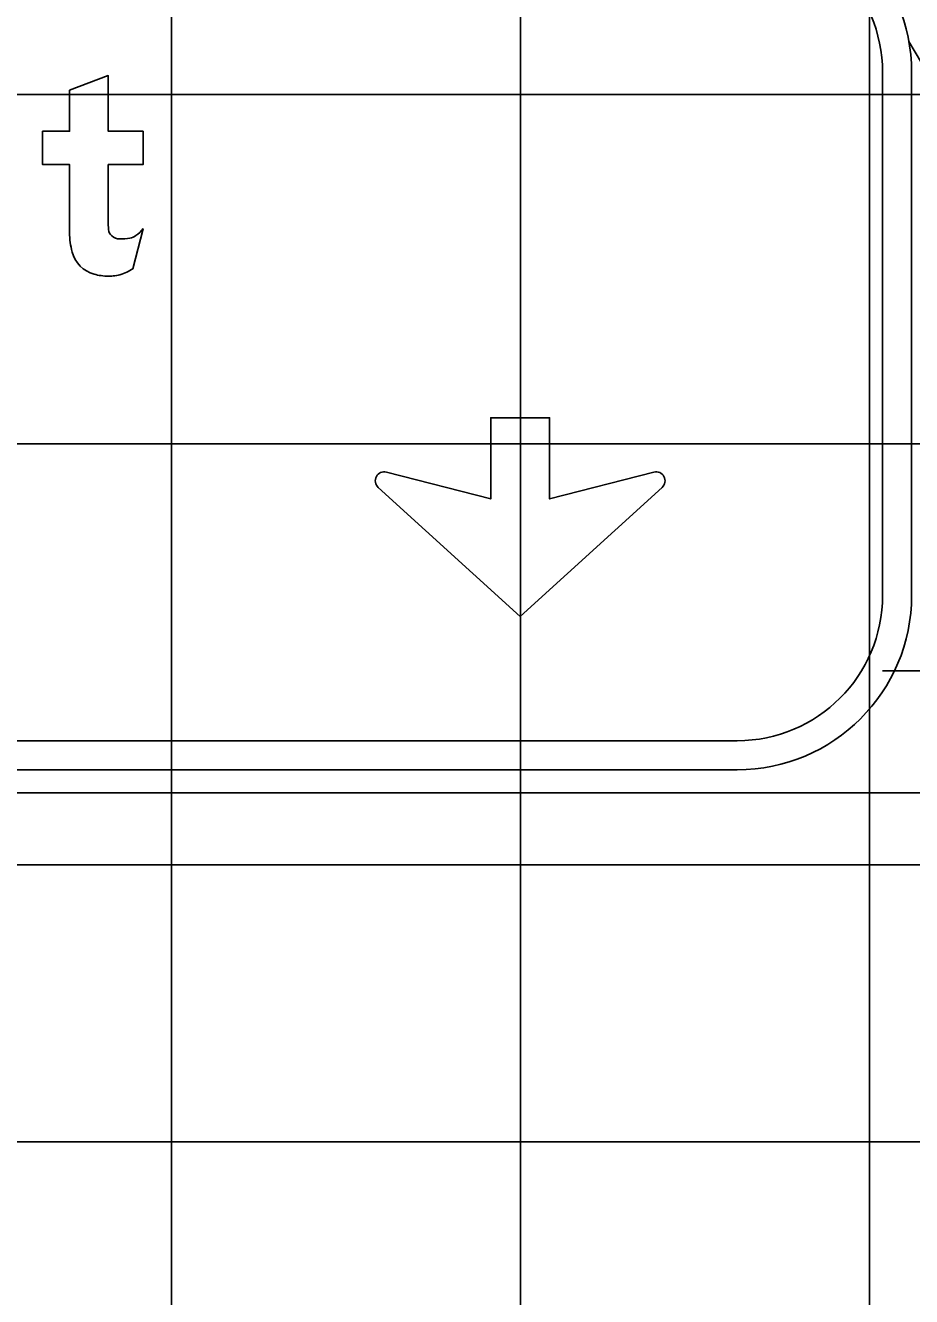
# Model space of a CAD drawing. Extents: x 2193008 to 2198143, y 1236112 to 1237864.
# Drawn here: x 2196475.87 to 2196480.95, y 1237198.22 to 1237205.5 of the extents above; entities that cross this region are included whole.
import ezdxf

# ---------------------------------------------------------------- set-up
doc = ezdxf.new("R2010")
doc.units = 0
for name, color, linetype in [('GSBWFILL', 7, 'Continuous'), ('GSCOLORFILL', 7, 'Continuous'), ('GSDIMS', 7, 'Continuous'), ('GSOUTLINE', 7, 'Continuous'), ('M-ROADS', 7, 'Continuous')]:
    doc.layers.add(name, color=color, linetype=linetype)

msp = doc.modelspace()

# ---------------------------------------------------------------- linework, layer by layer
at = {"layer": 'GSBWFILL'}
msp.add_line((2196476.4844, 1237204.1089), (2196476.5427, 1237204.3381), dxfattribs=at)
for points in [[(2196476.3434, 1237204.3817), (2196476.3434, 1237204.7056), (2196476.5427, 1237204.7056), (2196476.5427, 1237204.8966), (2196476.3434, 1237204.8966), (2196476.3434, 1237205.2149), (2196476.1219, 1237205.1309), (2196476.1219, 1237204.8966), (2196475.9669, 1237204.8966), (2196475.9669, 1237204.7056), (2196476.1219, 1237204.7056), (2196476.1219, 1237204.3148)], [(2196477.9377, 1237202.9431), (2196478.5358, 1237202.7894), (2196478.5358, 1237203.2552), (2196478.8728, 1237203.2552), (2196478.8728, 1237202.7894), (2196479.4709, 1237202.9431)], [(2196479.518, 1237202.8558), (2196478.7043, 1237202.1153), (2196477.8906, 1237202.8558)]]:
    msp.add_lwpolyline(points, dxfattribs=at)
for centre, radius, start, end in [((2196477.7296, 1237204.3817), 1.3862, 180, 182.01732), ((2196476.5516, 1237204.3148), 0.4297, 180, 194.89129), ((2196476.407, 1237204.3437), 0.0637, 189.74338, 227.95839), ((2196476.409, 1237204.3459), 0.0667, 227.95839, 270), ((2196476.4539, 1237204.3661), 0.083, 279.69268, 305.21886), ((2196476.3969, 1237204.4468), 0.1818, 305.21886, 323.28769), ((2196476.409, 1237204.629), 0.3497, 270, 279.69268), ((2196476.3102, 1237204.2506), 0.1799, 194.89129, 254.41174), ((2196476.3434, 1237204.3694), 0.3032, 254.41174, 270), ((2196476.3598, 1237204.2466), 0.1799, 273.67504, 286.39591), ((2196476.3363, 1237204.3267), 0.2634, 286.39591, 304.21998), ((2196476.3434, 1237204.5028), 0.4367, 270, 273.67504), ((2196477.925, 1237202.8936), 0.0511, 75.59252, 227.69521), ((2196479.4837, 1237202.8936), 0.0511, 312.30479, 104.40748)]:
    msp.add_arc(centre, radius, start, end, dxfattribs=at)
at = {"layer": 'GSCOLORFILL'}
for p, q in [((2196480.7814, 1237205.2338), (2196480.7814, 1237202.2368)), ((2196480.9479, 1237202.2368), (2196480.9479, 1237205.2338)), ((2196476.4844, 1237204.1089), (2196476.5427, 1237204.3381)), ((2196479.9489, 1237201.4043), (2196465.4651, 1237201.4043)), ((2196465.4651, 1237201.2378), (2196479.9489, 1237201.2378))]:
    msp.add_line(p, q, dxfattribs=at)
for points in [[(2196476.3434, 1237204.3817), (2196476.3434, 1237204.7056), (2196476.5427, 1237204.7056), (2196476.5427, 1237204.8966), (2196476.3434, 1237204.8966), (2196476.3434, 1237205.2149), (2196476.1219, 1237205.1309), (2196476.1219, 1237204.8966), (2196475.9669, 1237204.8966), (2196475.9669, 1237204.7056), (2196476.1219, 1237204.7056), (2196476.1219, 1237204.3148)], [(2196477.9377, 1237202.9431), (2196478.5358, 1237202.7894), (2196478.5358, 1237203.2552), (2196478.8728, 1237203.2552), (2196478.8728, 1237202.7894), (2196479.4709, 1237202.9431)], [(2196479.518, 1237202.8558), (2196478.7043, 1237202.1153), (2196477.8906, 1237202.8558)]]:
    msp.add_lwpolyline(points, dxfattribs=at)
for centre, radius, start, end in [((2196479.9489, 1237205.2338), 0.999, 0, 90), ((2196479.9489, 1237205.2338), 0.8325, 0, 90), ((2196477.7296, 1237204.3817), 1.3862, 180, 182.01732), ((2196476.5516, 1237204.3148), 0.4297, 180, 194.89129), ((2196476.407, 1237204.3437), 0.0637, 189.74338, 227.95839), ((2196476.409, 1237204.3459), 0.0667, 227.95839, 270), ((2196476.4539, 1237204.3661), 0.083, 279.69268, 305.21886), ((2196476.3969, 1237204.4468), 0.1818, 305.21886, 323.28769), ((2196476.409, 1237204.629), 0.3497, 270, 279.69268), ((2196476.3102, 1237204.2506), 0.1799, 194.89129, 254.41174), ((2196476.3434, 1237204.3694), 0.3032, 254.41174, 270), ((2196476.3598, 1237204.2466), 0.1799, 273.67504, 286.39591), ((2196476.3363, 1237204.3267), 0.2634, 286.39591, 304.21998), ((2196476.3434, 1237204.5028), 0.4367, 270, 273.67504), ((2196477.925, 1237202.8936), 0.0511, 75.59252, 227.69521), ((2196479.4837, 1237202.8936), 0.0511, 312.30479, 104.40748), ((2196479.9489, 1237202.2368), 0.999, 270, 0), ((2196479.9489, 1237202.2368), 0.8325, 270, 0)]:
    msp.add_arc(centre, radius, start, end, dxfattribs=at)
at = {"layer": 'GSDIMS'}
for p, q in [((2196480.932, 1237205.4112), (2196483.0599, 1237201.8041)), ((2196480.7814, 1237201.8041), (2196485.6279, 1237201.8041)), ((2196448.0599, 1237200.6936), (2196507.4565, 1237200.6936))]:
    msp.add_line(p, q, dxfattribs=at)
at = {"layer": 'GSOUTLINE'}
msp.add_line((2196476.4844, 1237204.1089), (2196476.5427, 1237204.3381), dxfattribs=at)
for points in [[(2196476.3434, 1237204.3817), (2196476.3434, 1237204.7056), (2196476.5427, 1237204.7056), (2196476.5427, 1237204.8966), (2196476.3434, 1237204.8966), (2196476.3434, 1237205.2149), (2196476.1219, 1237205.1309), (2196476.1219, 1237204.8966), (2196475.9669, 1237204.8966), (2196475.9669, 1237204.7056), (2196476.1219, 1237204.7056), (2196476.1219, 1237204.3148)], [(2196477.9377, 1237202.9431), (2196478.5358, 1237202.7894), (2196478.5358, 1237203.2552), (2196478.8728, 1237203.2552), (2196478.8728, 1237202.7894), (2196479.4709, 1237202.9431)], [(2196479.518, 1237202.8558), (2196478.7043, 1237202.1153), (2196477.8906, 1237202.8558)]]:
    msp.add_lwpolyline(points, dxfattribs=at)
for centre, radius, start, end in [((2196477.7296, 1237204.3817), 1.3862, 180, 182.01732), ((2196476.5516, 1237204.3148), 0.4297, 180, 194.89129), ((2196476.407, 1237204.3437), 0.0637, 189.74338, 227.95839), ((2196476.409, 1237204.3459), 0.0667, 227.95839, 270), ((2196476.4539, 1237204.3661), 0.083, 279.69268, 305.21886), ((2196476.3969, 1237204.4468), 0.1818, 305.21886, 323.28769), ((2196476.409, 1237204.629), 0.3497, 270, 279.69268), ((2196476.3102, 1237204.2506), 0.1799, 194.89129, 254.41174), ((2196476.3434, 1237204.3694), 0.3032, 254.41174, 270), ((2196476.3598, 1237204.2466), 0.1799, 273.67504, 286.39591), ((2196476.3363, 1237204.3267), 0.2634, 286.39591, 304.21998), ((2196476.3434, 1237204.5028), 0.4367, 270, 273.67504), ((2196477.925, 1237202.8936), 0.0511, 75.59252, 227.69521), ((2196479.4837, 1237202.8936), 0.0511, 312.30479, 104.40748)]:
    msp.add_arc(centre, radius, start, end, dxfattribs=at)
at = {"layer": 'M-ROADS'}
for p, q in [((2196476.7065, 1237163.1062), (2196476.7065, 1237223.1062)), ((2196478.7065, 1237163.1062), (2196478.7065, 1237223.1062)), ((2196480.7065, 1237163.1062), (2196480.7065, 1237223.1062)), ((2196544.7065, 1237205.1062), (2196414.7065, 1237205.1062)), ((2196544.7065, 1237203.1062), (2196414.7065, 1237203.1062)), ((2196544.7065, 1237201.1062), (2196414.7065, 1237201.1062)), ((2196544.7065, 1237199.1062), (2196414.7065, 1237199.1062))]:
    msp.add_line(p, q, dxfattribs=at)

doc.saveas('drawing.dxf')
